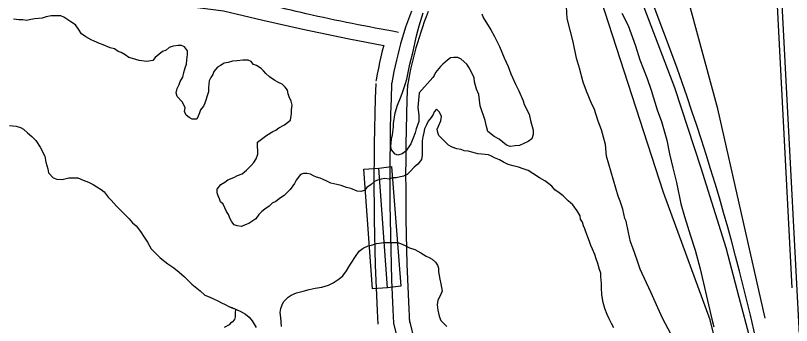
# Model space of a CAD drawing. Extents: x 3313442 to 3351311, y 721974 to 747360.
# Drawn here: x 3329198 to 3329933, y 728539 to 728833 of the extents above; entities that cross this region are included whole.
import ezdxf

# ---------------------------------------------------------------- set-up
doc = ezdxf.new("R2010")
doc.units = 0
for name, color, linetype in [('V-BRDG-OTLN', 7, 'Continuous'), ('V-RAIL-TRAK', 7, 'Continuous'), ('V-ROAD-CNTR', 7, 'Continuous'), ('V-SITE-VEGE', 7, 'Continuous'), ('V-TOPO-SHOR', 7, 'Continuous')]:
    doc.layers.add(name, color=color, linetype=linetype)

msp = doc.modelspace()

# ---------------------------------------------------------------- linework, layer by layer
at = {"layer": 'V-BRDG-OTLN'}
msp.add_line((3329550.35, 728574.67), (3329542.15, 728688.08), dxfattribs=at)
msp.add_lwpolyline([(3329554.02, 728689.61), (3329562.95, 728576.03), (3329550.35, 728574.62), (3329535.95, 728573.7), (3329527.86, 728686.92), (3329542.15, 728688.08)], close=True, dxfattribs=at)
at = {"layer": 'V-RAIL-TRAK'}
for points in [[(3329847.99, 730210.84), (3329856.37, 730049.27), (3329878.14, 729627.12), (3329897.93, 729250.36), (3329907.93, 729061), (3329933.04, 728574.59)], [(3329953.5, 728200), (3329932.33, 728349.31), (3329923.78, 728399.9), (3329916.2, 728435.98), (3329904.06, 728486.97), (3329883.41, 728565.32), (3329870.87, 728612.33), (3329847.39, 728688.11), (3329822.24, 728764.04), (3329784.22, 728864.65), (3329765.9, 728912.06), (3329742.74, 728967.19), (3329723.16, 729015.64), (3329696.79, 729075.78), (3329656.41, 729163.56), (3329623.78, 729228.99), (3329584.77, 729303.17)]]:
    msp.add_lwpolyline(points, dxfattribs=at)
at = {"layer": 'V-ROAD-CNTR'}
for points in [[(3329958.42, 728187.03), (3329909.37, 729120.46), (3329783.59, 731528.87)], [(3329293.2, 729122.75), (3329274.41, 729115.57), (3329247.16, 729101.4), (3329221.13, 729083.02), (3329179.4, 729044.06), (3329144.21, 728998.14), (3329136.56, 728984.84), (3329131.89, 728974.12), (3329127.33, 728958.11), (3329125.84, 728941.56), (3329127.89, 728926.32), (3329131.98, 728914.44), (3329141.45, 728898.63), (3329155.45, 728884.48), (3329179.68, 728869.25), (3329198.43, 728862.13), (3329224.9, 728856.49), (3329251.22, 728852.87), (3329323.89, 728846.16), (3329394.9, 728837.09), (3329432.04, 728828.42), (3329470.12, 728819.7), (3329513.88, 728810.63), (3329546.62, 728804.19)], [(3329572.87, 728836.89), (3329570.98, 728831.81), (3329569.16, 728826.7), (3329567.42, 728821.56), (3329565.76, 728816.4), (3329564.17, 728811.22), (3329562.66, 728806.01), (3329561.23, 728800.78), (3329559.87, 728795.53), (3329558.59, 728790.26), (3329557.39, 728784.97), (3329556.27, 728779.67), (3329555.22, 728774.35), (3329554.26, 728769.01), (3329554.07, 728767.9)], [(3329588.77, 728836.41), (3329586.89, 728831.56), (3329585.08, 728826.68), (3329583.33, 728821.78), (3329581.67, 728816.86), (3329580.07, 728811.91), (3329578.55, 728806.93), (3329577.1, 728801.94), (3329575.72, 728796.92), (3329574.42, 728791.89), (3329573.2, 728786.83), (3329572.04, 728781.76), (3329570.97, 728776.67), (3329569.96, 728771.57), (3329569.03, 728766.41), (3329568.85, 728765.36)], [(3329546.62, 728804.19), (3329545.32, 728799.18), (3329543.99, 728793.69), (3329542.74, 728788.19), (3329541.57, 728782.67), (3329540.48, 728777.13), (3329539.49, 728771.62), (3329539.28, 728770.45)], [(3329539.08, 728768.4), (3329538.6, 728754.07), (3329538.2, 728739.7), (3329537.89, 728725.33), (3329537.65, 728710.95), (3329537.5, 728696.58), (3329537.42, 728682.2), (3329537.43, 728667.82), (3329537.52, 728653.45), (3329537.68, 728639.07), (3329537.93, 728624.69), (3329538.26, 728610.32), (3329538.67, 728595.95), (3329539.16, 728581.58), (3329539.72, 728567.22), (3329540.37, 728552.85), (3329541.01, 728540.19)], [(3329554.07, 728767.9), (3329553.59, 728753.62), (3329553.2, 728739.33), (3329552.89, 728725.04), (3329552.65, 728710.75), (3329552.5, 728696.46), (3329552.42, 728682.16), (3329552.43, 728667.87), (3329552.52, 728653.58), (3329552.68, 728639.29), (3329552.93, 728624.99), (3329553.25, 728610.71), (3329553.66, 728596.42), (3329554.15, 728582.13), (3329554.71, 728567.85), (3329555.36, 728553.57), (3329556, 728540.95)], [(3329569.06, 728767.41), (3329568.59, 728753.16), (3329568.19, 728738.96), (3329567.88, 728724.75), (3329567.65, 728710.55), (3329567.5, 728696.34), (3329567.42, 728682.13), (3329567.43, 728667.92), (3329567.52, 728653.71), (3329567.68, 728639.5), (3329567.93, 728625.29), (3329568.25, 728611.09), (3329568.65, 728596.89), (3329569.14, 728582.69), (3329569.7, 728568.49), (3329570.34, 728554.29), (3329570.98, 728541.71)], [(3329570.58, 728544.47), (3329606.26, 728396.9)], [(3329556, 728540.95), (3329591.68, 728393.37)]]:
    msp.add_lwpolyline(points, dxfattribs=at)
msp.add_arc((3327766.93, 728044.67), 2185.89, 11.44205, 23.50773, dxfattribs=at)
for points in [[(3326478.04, 730210.35), (3326482.35, 730403.29), (3326476.58, 730549.39), (3326473.61, 730637.71), (3326464.08, 730712.16), (3326370.96, 730713.71), (3326297.71, 730698.23), (3326169.71, 730725.9), (3326116.45, 730727.88), (3325982.64, 730689.67), (3325835.77, 730656.61), (3325666.24, 730661.4), (3325490.23, 730637.83), (3325403.5, 730634.84), (3325340.74, 730586.21), (3325201.43, 730523.99), (3325133.39, 730524.77), (3325012.9, 730513.46), (3324963.14, 730471.34), (3324981.93, 730365.88), (3324989.76, 730188.11), (3325009.72, 730055.84), (3325043.42, 729962.4), (3324997.98, 729812.51), (3325023.28, 729696.25), (3325064.51, 729608.4), (3325131.37, 729516.61), (3325150.36, 729377.77), (3325146.87, 729245.63), (3325126.45, 729132.53), (3325181.34, 729069.88), (3325338.87, 729062.31), (3325343.56, 728961.08), (3325372.85, 728878.06), (3325434.63, 728797.89), (3325537.34, 728748.77), (3325622.45, 728705.03), (3325714.6, 728675.45), (3325802.67, 728663.42), (3325976.26, 728695.07), (3326194.29, 728726.31), (3326466.63, 728765.32), (3326625.11, 728781.99), (3326781.78, 728849.74), (3326900.23, 728862.4), (3326981.75, 728872.83), (3327122.94, 728906.43), (3327349.99, 728934.63), (3327499.05, 728974.33), (3327515.65, 728986.69), (3327498, 729057.12), (3327490.77, 729119.3), (3327510.96, 729180.47), (3327588.76, 729283.84), (3327686.92, 729357.21), (3327753.03, 729377.43), (3327803.43, 729380.44), (3327847.87, 729388.87), (3327934.83, 729389.79), (3328039.14, 729390.23), (3328120.59, 729395.25), (3328249.21, 729403.96), (3328319.73, 729407.13), (3328384.24, 729401.49), (3328424.57, 729387.35), (3328470.08, 729368.59), (3328549.26, 729327.46), (3328661.09, 729275.68), (3328877.57, 729175.26), (3328980.19, 729125.77), (3329049.22, 729101.24), (3329067.8, 729104.63), (3329088.99, 729118.36), (3329113.61, 729147.02), (3329153.45, 729227.36), (3329182.49, 729301.19), (3329201.64, 729378.5), (3329199.66, 729471.18), (3329192.73, 729551.54), (3329166.92, 729646.66), (3329121.79, 729727.55), (3329091.49, 729778.71), (3329016.19, 729835.66), (3328941.73, 729880.13), (3328875.38, 729924.2), (3328789.67, 729967.9), (3328700.81, 730000.01), (3328643.56, 730009.51), (3328577.01, 730014.29), (3328435.19, 729993.91), (3328288.99, 729968.49), (3328169.46, 729944.48), (3328087.81, 729917.23), (3328042.9, 729880.41), (3327999.54, 729814.48), (3327967.22, 729727.08), (3328009.37, 729621.12)], [(3329560.48, 728816.75), (3329473.31, 728834.35), (3329397.56, 728851.87), (3329252.93, 728867.78), (3329164.89, 728896.25), (3329140.93, 728941.89), (3329156.72, 728989.8), (3329230.61, 729071.35), (3329298.56, 729108.74)]]:
    msp.add_spline(points, degree=3, dxfattribs=at)
at = {"layer": 'V-SITE-VEGE'}
for points in [[(3329818.54, 728530.79), (3329810.94, 728545.08), (3329806.1, 728555.53), (3329799.89, 728569.82), (3329795.4, 728579.23), (3329789.53, 728592.12), (3329786.77, 728600.83), (3329782.64, 728612.33), (3329780.23, 728618.25), (3329778.51, 728626.95), (3329776.12, 728637.75), (3329775.08, 728640.19), (3329773.02, 728649.25), (3329770.61, 728656.56), (3329768.54, 728661.44), (3329757.54, 728699.4), (3329756.53, 728710.54), (3329752.75, 728724.47), (3329749.65, 728732.48), (3329745.86, 728744.67), (3329743.79, 728748.51), (3329738.61, 728761.05), (3329735.51, 728769.41), (3329732.08, 728782.65), (3329729.33, 728792.4), (3329725.9, 728807.72), (3329720.41, 728830.01), (3329719.42, 728847.06)], [(3329639.7, 728834.46), (3329640.73, 728830.98), (3329648, 728819.12), (3329651.46, 728812.85), (3329656.29, 728803.44), (3329660.78, 728792.64), (3329664.58, 728784.27), (3329666.99, 728777.3), (3329671.48, 728767.55), (3329674.59, 728761.27), (3329678.73, 728751.86), (3329679.77, 728748.38), (3329684.26, 728739.32), (3329685.63, 728733.05), (3329688.03, 728724), (3329688.02, 728719.82), (3329686.96, 728715.65), (3329683.47, 728713.22), (3329675.11, 728709.43), (3329671.28, 728709.09), (3329666.41, 728708.41), (3329662.93, 728709.82), (3329655.99, 728715.41), (3329651.13, 728717.86), (3329645.23, 728722.75), (3329643.86, 728727.63), (3329642.83, 728733.2), (3329638.01, 728747.13), (3329636.65, 728757.92), (3329634.58, 728762.8), (3329632.52, 728769.77), (3329632.19, 728773.94), (3329627.69, 728783.01), (3329625.27, 728786.49), (3329620.07, 728791.38), (3329616.94, 728792.78), (3329613.11, 728792.8), (3329609.98, 728792.46), (3329607.19, 728790.39), (3329602.65, 728786.57), (3329600.56, 728784.49), (3329595.67, 728778.59), (3329594.27, 728775.81), (3329593.22, 728774.08), (3329580.29, 728759.51), (3329578.85, 728745.6), (3329579.87, 728738.29), (3329579.85, 728732.37), (3329577.39, 728725.42), (3329576.33, 728721.6), (3329574.23, 728715.69), (3329572.47, 728711.17), (3329567.58, 728704.23), (3329564.09, 728701.46), (3329559.91, 728700.43), (3329557.48, 728701.13), (3329554.01, 728705.32), (3329553.33, 728708.45), (3329554.04, 728715.41), (3329555.1, 728719.58), (3329555.83, 728727.23), (3329555.84, 728730.36), (3329557.61, 728740.45), (3329559.72, 728747.75), (3329563.23, 728756.09), (3329564.64, 728760.61), (3329567.1, 728767.21), (3329568.51, 728772.42), (3329571.34, 728786.68), (3329574.16, 728797.46), (3329577.69, 728813.45), (3329580.16, 728822.83), (3329584.03, 728835.35)], [(3329772.27, 728835.05), (3329778.14, 728823.2), (3329785.04, 728804.04), (3329789.17, 728790.8), (3329796.06, 728773.03), (3329799.85, 728761.89), (3329805.7, 728743.42), (3329809.84, 728732.28), (3329814.65, 728714.51), (3329817.39, 728701.63), (3329820.48, 728688.4), (3329823.91, 728674.47), (3329828.02, 728654.27), (3329831.45, 728642.08), (3329837.31, 728623.97), (3329841.44, 728610.39), (3329846.24, 728592.62), (3329857.22, 728544.92), (3329859.28, 728537.6)], [(3329192.32, 728728.35), (3329198.55, 728727.76), (3329202.52, 728726.61), (3329205.35, 728724.9), (3329209.31, 728721.48), (3329213.27, 728718.06), (3329217.23, 728714.08), (3329221.18, 728707.82), (3329222.87, 728704.98), (3329224, 728702.14), (3329225.69, 728699.3), (3329226.8, 728693.62), (3329228.49, 728687.37), (3329229.04, 728683.4), (3329233.56, 728678.84), (3329236.96, 728677.7), (3329242.07, 728677.11), (3329248.31, 728678.79), (3329253.42, 728678.78), (3329256.82, 728678.76), (3329261.92, 728676.48), (3329267.02, 728674.76), (3329271.55, 728672.47), (3329274.95, 728670.19), (3329278.91, 728667.91), (3329281.74, 728665.63), (3329285.69, 728660.51), (3329288.52, 728657.66), (3329293.61, 728651.97), (3329296.43, 728649.12), (3329305.48, 728640.02), (3329308.87, 728636.03), (3329312.26, 728633.19), (3329316.22, 728628.07), (3329319.04, 728623.52), (3329322.99, 728617.83), (3329326.37, 728611.58), (3329330.9, 728607.02), (3329334.85, 728603.04), (3329342.21, 728597.34), (3329347.87, 728593.35), (3329352.96, 728589.36), (3329358.05, 728584.8), (3329362.01, 728580.82), (3329364.83, 728577.97), (3329372.76, 728571.7), (3329377.28, 728567.72), (3329381.25, 728566), (3329384.65, 728564.29), (3329390.31, 728562), (3329393.14, 728560.29), (3329396.54, 728558.58), (3329399.94, 728556.86), (3329402.77, 728555.72), (3329405.6, 728554.57), (3329406.32, 728554.25)], [(3329406.32, 728554.25), (3329405.96, 728550.42), (3329405.95, 728546.94), (3329405.25, 728544.51), (3329403.15, 728542.08), (3329401.41, 728541.04), (3329400.36, 728539.31), (3329395.48, 728536.89)]]:
    msp.add_lwpolyline(points, dxfattribs=at)
at = {"layer": 'V-TOPO-SHOR'}
for points in [[(3329907.9, 728545.78), (3329862.92, 728744.15), (3329824.08, 728887.66), (3329802.58, 728935.78), (3329764.8, 729010.1)], [(3329924.93, 728073.01), (3329904.15, 728286.41), (3329883.17, 728432.64), (3329855.81, 728544.16), (3329811.62, 728664.8), (3329711.61, 728974.27)], [(3329322.29, 728789), (3329314.92, 728790.16), (3329308.68, 728791.88), (3329305.28, 728793.03), (3329301.89, 728795.31), (3329297.93, 728797.59), (3329295.09, 728798.74), (3329291.7, 728801.02), (3329287.73, 728802.17), (3329280.93, 728805.03), (3329277.53, 728806.17), (3329272.43, 728808.46), (3329269.6, 728809.61), (3329264.5, 728812.46), (3329260.54, 728815.31), (3329257.72, 728819.86), (3329254.9, 728823.84), (3329250.37, 728826.69), (3329243.58, 728831.25), (3329240.74, 728832.4), (3329236.21, 728832.42), (3329231.67, 728832.43), (3329227.12, 728831.31), (3329223.15, 728830.19), (3329216.34, 728829.65), (3329212.37, 728829.09), (3329208.39, 728827.97), (3329204.99, 728828.55), (3329201.02, 728828.57), (3329195.91, 728829.15)], [(3329456.08, 728758.47), (3329455.52, 728761.88), (3329453.26, 728764.72), (3329450.44, 728767.57), (3329447.04, 728769.28), (3329443.64, 728770.99), (3329438.54, 728774.42), (3329435.15, 728777.83), (3329432.89, 728780.11), (3329430.63, 728782.39), (3329426.1, 728785.24), (3329423.27, 728786.38), (3329421.01, 728789.23), (3329418.18, 728790.37), (3329413.07, 728790.39), (3329407.96, 728789.84), (3329403.42, 728789.29), (3329399.45, 728788.17), (3329395.47, 728787.61), (3329392.06, 728785.36), (3329389.22, 728783.66), (3329385.8, 728779.7), (3329384.66, 728776.87), (3329382.94, 728774.04), (3329381.23, 728770.64), (3329380.64, 728764.4), (3329380.63, 728760.43), (3329379.48, 728756.46), (3329378.33, 728752.5), (3329377.19, 728749.67), (3329376.04, 728746.83), (3329373.19, 728743.44), (3329372.05, 728740.6), (3329370.9, 728737.2), (3329369.76, 728734.37), (3329365.22, 728734.39), (3329362.39, 728736.1), (3329359.56, 728738.38), (3329357.87, 728741.79), (3329358.45, 728745.19), (3329357.32, 728748.03), (3329355.63, 728750.87), (3329351.11, 728755.99), (3329349.99, 728759.4), (3329351.14, 728763.37), (3329352.85, 728767.34), (3329354, 728770.17), (3329356.28, 728774.13), (3329357.43, 728778.67), (3329358.58, 728783.2), (3329359.73, 728786.6), (3329360.31, 728790.57), (3329360.89, 728795.67), (3329360.9, 728799.08), (3329358.08, 728803.06), (3329355.25, 728804.2), (3329351.85, 728804.22), (3329347.31, 728803.67), (3329343.33, 728802.54), (3329340.48, 728799.72), (3329337.08, 728798.59), (3329333.66, 728795.77), (3329330.25, 728792.94), (3329327.97, 728790.11), (3329322.29, 728789)], [(3329399.52, 728644.06), (3329397.83, 728646.91), (3329396.13, 728650.32), (3329394.44, 728653.72), (3329392.18, 728656), (3329391.06, 728658.84), (3329389.93, 728661.68), (3329388.81, 728664.52), (3329388.82, 728667.93), (3329392.24, 728672.45), (3329396.22, 728674.71), (3329399.06, 728676.97), (3329404.74, 728679.22), (3329408.15, 728680.91), (3329412.7, 728682.59), (3329416.68, 728685.99), (3329421.23, 728690.51), (3329423.52, 728693.34), (3329425.8, 728696.73), (3329427.51, 728701.27), (3329427.52, 728704.67), (3329426.97, 728708.08), (3329426.99, 728712.61), (3329432.1, 728716.57), (3329436.08, 728719.39), (3329441.77, 728722.78), (3329444.61, 728723.9), (3329447.46, 728726.16), (3329452.57, 728728.98), (3329455.42, 728731.24), (3329458.26, 728733.5), (3329459.42, 728739.73), (3329459.43, 728743.14), (3329460.01, 728747.68), (3329458.89, 728751.65), (3329457.2, 728755.63), (3329456.08, 728758.47)], [(3329712.76, 728664.54), (3329708.8, 728667.39), (3329705.97, 728670.81), (3329703.14, 728673.08), (3329699.18, 728675.94), (3329694.08, 728678.79), (3329687.86, 728682.78), (3329683.33, 728685.63), (3329678.8, 728687.35), (3329674.26, 728689.07), (3329669.16, 728690.22), (3329664.63, 728691.37), (3329660.1, 728693.66), (3329656.13, 728695.94), (3329651.6, 728697.66), (3329648.77, 728699.37), (3329645.94, 728700.51), (3329639.7, 728701.1), (3329635.73, 728701.68), (3329631.19, 728702.83), (3329626.66, 728703.98), (3329622.69, 728704.57), (3329619.86, 728705.71), (3329615.89, 728706.29), (3329611.35, 728708.01), (3329607.96, 728709.72), (3329604.56, 728713.14), (3329602.3, 728715.42), (3329598.91, 728718.83), (3329597.79, 728721.67), (3329597.23, 728725.08), (3329598.38, 728727.91), (3329600.66, 728733.01), (3329601.24, 728736.98), (3329599.55, 728740.95), (3329596.73, 728743.8), (3329594.45, 728741.54)], [(3329594.45, 728741.54), (3329593.31, 728738.71), (3329591.59, 728735.88), (3329588.75, 728732.48), (3329587.03, 728729.08), (3329585.31, 728725.12), (3329584.73, 728721.72), (3329583.59, 728717.75), (3329583.01, 728713.78), (3329582.99, 728708.1), (3329582.97, 728704.13), (3329582.96, 728700.16), (3329582.38, 728696.19), (3329578.96, 728691.67), (3329575.55, 728688.84), (3329571.56, 728684.89), (3329568.71, 728682.06), (3329565.3, 728680.37), (3329558.49, 728678.69), (3329555.09, 728678.7), (3329551.68, 728677.58), (3329547.71, 728678.16), (3329544.3, 728677.6), (3329540.9, 728676.48), (3329538.06, 728675.36), (3329534.64, 728672.53), (3329530.66, 728669.71), (3329528.38, 728666.88), (3329524.97, 728665.76), (3329521.57, 728666.33), (3329515.34, 728668.63), (3329511.37, 728669.77), (3329506.27, 728671.49), (3329502.3, 728672.64), (3329496.63, 728673.8), (3329492.67, 728675.51), (3329489.27, 728677.23), (3329486.44, 728678.37), (3329483.04, 728679.52), (3329480.2, 728680.66), (3329477.37, 728682.37), (3329473.97, 728682.95), (3329470.57, 728682.96), (3329467.73, 728681.84), (3329463.74, 728676.75), (3329462.02, 728673.35), (3329458.03, 728667.69), (3329454.62, 728664.3), (3329452.34, 728662.03), (3329448.93, 728659.78), (3329444.38, 728656.39), (3329440.97, 728654.7), (3329438.12, 728651.87), (3329434.14, 728649.05), (3329431.3, 728646.79), (3329428.45, 728643.96), (3329425.6, 728640), (3329418.78, 728635.48), (3329415.37, 728634.36), (3329411.96, 728632.67), (3329407.99, 728633.25), (3329405.16, 728634.4), (3329402.9, 728637.24), (3329401.2, 728640.08), (3329399.52, 728644.06)], [(3329192.32, 728728.34), (3329198.56, 728727.76), (3329202.52, 728726.61), (3329205.35, 728724.9), (3329209.31, 728721.48), (3329213.27, 728718.06), (3329217.23, 728714.08), (3329221.18, 728707.82), (3329222.87, 728704.98), (3329224, 728702.14), (3329225.69, 728699.3), (3329226.8, 728693.62), (3329228.49, 728687.37), (3329229.04, 728683.4), (3329233.56, 728678.84), (3329236.96, 728677.7), (3329242.07, 728677.11), (3329248.31, 728678.79), (3329253.42, 728678.78), (3329256.82, 728678.76), (3329261.92, 728676.48), (3329267.02, 728674.76), (3329271.55, 728672.47), (3329274.95, 728670.19), (3329278.91, 728667.91), (3329281.74, 728665.63), (3329285.69, 728660.51), (3329288.52, 728657.66), (3329293.61, 728651.97), (3329296.43, 728649.12), (3329305.48, 728640.02), (3329308.87, 728636.03), (3329312.26, 728633.19)], [(3329764.51, 728536.71), (3329762.26, 728540.69), (3329760, 728545.24), (3329758.31, 728549.21), (3329756.06, 728554.9), (3329754.38, 728560.57), (3329753.27, 728567.95), (3329752.73, 728574.76), (3329752.74, 728578.73), (3329752.2, 728584.98), (3329752.21, 728588.38), (3329751.09, 728591.79), (3329749.4, 728597.47), (3329747.72, 728602.01), (3329746.6, 728605.99), (3329744.34, 728611.1), (3329742.66, 728614.51), (3329741.53, 728618.49), (3329739.85, 728622.46), (3329738.16, 728627.58), (3329737.04, 728630.42), (3329735.91, 728633.26), (3329734.79, 728636.67), (3329733.09, 728639.51), (3329732.54, 728642.91), (3329729.72, 728647.46), (3329725.77, 728653.15), (3329721.24, 728657.14), (3329716.72, 728661.69), (3329712.76, 728664.54)], [(3329312.26, 728633.19), (3329316.22, 728628.07), (3329319.04, 728623.52), (3329322.99, 728617.83), (3329326.37, 728611.58), (3329330.9, 728607.02), (3329334.85, 728603.04), (3329342.21, 728597.34), (3329347.87, 728593.35), (3329352.96, 728589.36), (3329358.05, 728584.8), (3329362.01, 728580.82), (3329364.83, 728577.97), (3329372.76, 728571.7), (3329377.28, 728567.72), (3329381.25, 728566), (3329384.65, 728564.29), (3329390.31, 728562), (3329393.14, 728560.29), (3329396.54, 728558.57), (3329399.94, 728556.86), (3329402.77, 728555.71), (3329405.6, 728554.57), (3329410.7, 728552.28), (3329415.8, 728549.43), (3329419.19, 728546.58), (3329422.02, 728543.17), (3329425.97, 728536.91)], [(3329449.8, 728537.97), (3329449.26, 728546.48), (3329448.71, 728551.02), (3329449.29, 728554.99), (3329450.44, 728558.39), (3329451.58, 728561.22), (3329456.14, 728565.74), (3329458.98, 728567.44), (3329464.09, 728569.69), (3329470.34, 728571.37), (3329476.02, 728573.05), (3329481.69, 728574.16), (3329487.94, 728575.28), (3329494.19, 728576.96), (3329498.73, 728579.21), (3329504.42, 728583.16), (3329507.83, 728585.99), (3329511.25, 728590.52), (3329513.54, 728594.48), (3329515.82, 728597.88), (3329519.81, 728604.1), (3329523.23, 728609.2), (3329527.21, 728612.02), (3329531.76, 728614.27), (3329535.17, 728614.83), (3329539.71, 728616.52)], [(3329539.71, 728616.52), (3329547.09, 728617.62), (3329555.6, 728617.6), (3329559.57, 728617.58), (3329562.4, 728616.44), (3329566.94, 728614.72), (3329570.9, 728612.44), (3329576, 728610.72), (3329581.66, 728607.86), (3329586.76, 728604.44), (3329589.59, 728603.3), (3329592.42, 728601.58), (3329595.81, 728598.73), (3329597.51, 728595.89), (3329598.63, 728593.05), (3329598.62, 728589.65), (3329599.18, 728586.24), (3329599.73, 728582.83), (3329600.85, 728578.29), (3329601.41, 728574.89), (3329601.96, 728571.48), (3329600.24, 728566.95), (3329597.96, 728562.98), (3329597.38, 728558.45), (3329597.93, 728553.34), (3329599.04, 728547.66), (3329600.73, 728543.69), (3329602.99, 728541.41), (3329606.39, 728537.99)]]:
    msp.add_lwpolyline(points, dxfattribs=at)

doc.saveas('drawing.dxf')
